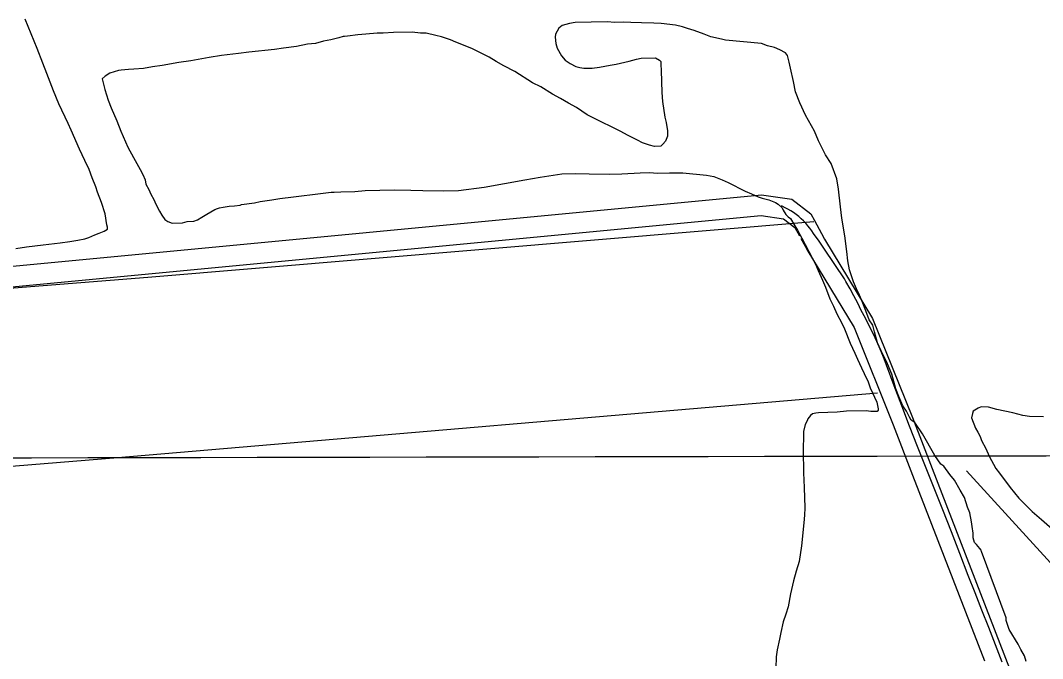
# Model space of a CAD drawing. Extents: x 3329297 to 3367176, y 649250 to 674653.
# Drawn here: x 3349991 to 3351481, y 666490 to 667420 of the extents above; entities that cross this region are included whole.
import ezdxf

# ---------------------------------------------------------------- set-up
doc = ezdxf.new("R2010")
doc.units = 0
for name, color, linetype in [('V-DTCH-CNTR', 7, 'Continuous'), ('V-GRID-MAJR', 7, 'Continuous'), ('V-ROAD-CNTR', 7, 'Continuous'), ('V-SITE-VEGE', 7, 'Continuous'), ('V-TOPO-SHOR', 7, 'Continuous')]:
    doc.layers.add(name, color=color, linetype=linetype)

msp = doc.modelspace()

# ---------------------------------------------------------------- linework, layer by layer
at = {"layer": 'V-DTCH-CNTR'}
for points in [[(3351192.0670000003, 667043.4010000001), (3351163.231, 667086.954), (3351155.33, 667098.213), (3351147.251, 667109.346), (3351144.646, 667113.313), (3351141.86, 667117.16), (3351138.903, 667120.873), (3351135.7800000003, 667124.446), (3351132.495, 667127.875), (3351129.056, 667131.147), (3351125.472, 667134.26), (3351121.7490000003, 667137.205), (3351117.897, 667139.978), (3351113.92, 667142.571), (3351109.83, 667144.98), (3351105.633, 667147.2000000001), (3351101.339, 667149.223), (3351100.1040000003, 667149.504)], [(3351422.213, 666484.639), (3351412.27, 666509.944), (3351402.327, 666535.2490000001), (3351392.384, 666560.558), (3351382.443, 666585.865), (3351372.504, 666611.17), (3351360.464, 666643.095), (3351348.219, 666674.941), (3351335.769, 666706.71), (3351323.117, 666738.3960000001), (3351310.259, 666770.001), (3351298.535, 666799.339), (3351287.006, 666828.754), (3351275.677, 666858.247), (3351264.544, 666887.816), (3351253.61, 666917.457), (3351249.006, 666929.188), (3351244.174, 666940.827), (3351239.122, 666952.371), (3351233.85, 666963.8200000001), (3351228.36, 666975.161), (3351222.6520000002, 666986.397), (3351216.727, 666997.519), (3351211.419, 667008.142), (3351205.926, 667018.6730000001), (3351200.253, 667029.106), (3351194.4020000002, 667039.4400000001), (3351192.0670000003, 667043.4010000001)]]:
    msp.add_lwpolyline(points, dxfattribs=at)
at = {"layer": 'V-GRID-MAJR'}
msp.add_spline([(3333412.313, 666754.8420000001), (3338670.2060000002, 666762.872), (3343928.099, 666771.667), (3349185.99, 666781.226), (3354443.88, 666791.55), (3359701.768, 666802.639), (3364959.654, 666814.493), (3364959.6550000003, 666814.493)], degree=3, dxfattribs=at)
at = {"layer": 'V-ROAD-CNTR'}
for points in [[(3343731.3954997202, 666501.0519711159), (3345606.075750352, 666655.2916626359), (3347624.004714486, 666837.572298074), (3351071.4948194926, 667166.025641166), (3351115.3437317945, 667159.589654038), (3351143.2786759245, 667138.177696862), (3351148.484665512, 667128.5727160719)], [(3343733.8554948, 666471.154030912), (3345608.655745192, 666625.4017224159), (3347626.7767089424, 666807.7003578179), (3351070.728821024, 667135.817701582), (3351103.2777559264, 667131.039711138), (3351119.95072258, 667118.2597366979), (3351126.4747095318, 667106.2217607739)], [(3351148.484665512, 667128.5727160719), (3351158.73564501, 667109.6587538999)], [(3351128.5387054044, 667102.4127683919), (3351137.1136882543, 667086.5918000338)], [(3351158.73564501, 667109.6587538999), (3351163.3206358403, 667101.1977708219), (3351233.017496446, 666985.8590015), (3351291.162380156, 666841.527290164), (3351319.92532263, 666767.1134389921)], [(3351137.1136882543, 667086.5918000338), (3351137.2806879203, 667086.2838006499), (3351206.093550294, 666972.4090284), (3351263.2564359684, 666830.5133121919), (3351291.457379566, 666757.5544581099)], [(3351291.457379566, 666757.5544581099), (3351396.114170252, 666486.791999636)], [(3351319.92532263, 666767.1134389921), (3351432.574097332, 666475.67502187)]]:
    msp.add_lwpolyline(points, dxfattribs=at)
at = {"layer": 'V-SITE-VEGE'}
for p, q in [((3350002.759, 667411.387), (3349998.026, 667422.1190000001)), ((3350015.602, 667379.164), (3350002.759, 667411.387)), ((3350780.554, 667412.729), (3350776.11, 667408.674)), ((3350791.253, 667415.778), (3350780.554, 667412.729)), ((3350799.722, 667417.083), (3350791.253, 667415.778)), ((3350846.137, 667418.037), (3350799.722, 667417.083)), ((3350857.481, 667417.138), (3350846.137, 667418.037)), ((3350870.5, 667417.405), (3350857.481, 667417.1380000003)), ((3350880.699, 667417.0480000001), (3350870.5, 667417.4049999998)), ((3350896.561, 667416.807), (3350880.699, 667417.0480000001)), ((3350914.131, 667416.034), (3350896.561, 667416.807)), ((3350924.897, 667415.688), (3350914.131, 667416.034)), ((3350945.9, 667413.2880000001), (3350924.897, 667415.688)), ((3350956.146, 667410.667), (3350945.9, 667413.2880000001)), ((3350963.551, 667408.553), (3350956.146, 667410.667)), ((3350455.318, 667394.731), (3350443.488, 667391.657)), ((3350461.509, 667396.558), (3350455.318, 667394.731)), ((3350463.774, 667396.603), (3350461.509, 667396.558)), ((3350467.722, 667397.2499999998), (3350463.774, 667396.6029999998)), ((3350482.972, 667399.261), (3350467.722, 667397.2499999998)), ((3350494.846, 667400.072), (3350482.972, 667399.261)), ((3350511.238, 667401.541), (3350494.846, 667400.0720000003)), ((3350519.7290000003, 667401.715), (3350511.238, 667401.541)), ((3350535.001, 667402.595), (3350519.7290000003, 667401.715)), ((3350562.17, 667403.152), (3350535.001, 667402.5949999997)), ((3350574.091, 667401.696), (3350562.17, 667403.152)), ((3350582.595, 667401.305), (3350574.091, 667401.6959999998)), ((3350596.816, 667398.2000000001), (3350582.595, 667401.305)), ((3350604.787, 667396.0970000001), (3350596.816, 667398.2000000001)), ((3350617.898, 667391.837), (3350604.787, 667396.0970000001)), ((3350771.191, 667400.078), (3350770.718, 667395.5380000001)), ((3350770.718, 667395.5380000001), (3350771.469, 667386.492)), ((3350776.11, 667408.674), (3350771.191, 667400.078)), ((3350973.242, 667405.354), (3350963.551, 667408.553)), ((3350987.509, 667399.984), (3350973.242, 667405.354)), ((3350997.214, 667396.2199999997), (3350987.509, 667399.984)), ((3351013.146, 667392.583), (3350997.214, 667396.2199999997)), ((3350393.8510000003, 667382.144), (3350374.651, 667379.4859999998)), ((3350409.6410000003, 667385.3), (3350393.8510000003, 667382.144)), ((3350421.505, 667386.676), (3350409.6410000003, 667385.3)), ((3350432.767, 667389.738), (3350421.505, 667386.676)), ((3350443.488, 667391.657), (3350432.767, 667389.738)), ((3350625.8910000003, 667388.603), (3350617.898, 667391.837)), ((3350634.466, 667384.8150000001), (3350625.8910000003, 667388.603)), ((3350649.876, 667378.902), (3350634.466, 667384.8150000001)), ((3350771.469, 667386.492), (3350773.306, 667379.736)), ((3350773.306, 667379.736), (3350779.7660000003, 667368.541)), ((3351018.829, 667391.567), (3351013.146, 667392.583)), ((3351071.032, 667386.408), (3351018.829, 667391.567)), ((3351080.1580000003, 667383.199), (3351071.032, 667386.408)), ((3351090.404, 667380.577), (3351080.1580000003, 667383.1990000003)), ((3351097.833, 667377.3309999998), (3351090.404, 667380.5769999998)), ((3350023.714, 667357.675), (3350015.602, 667379.164)), ((3350266.203, 667365.936), (3350239.682, 667361.4290000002)), ((3350284.258, 667369.137), (3350266.203, 667365.936)), ((3350309.119, 667371.912), (3350284.258, 667369.1369999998)), ((3350324.366, 667373.9230000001), (3350309.119, 667371.912)), ((3350361.665, 667377.522), (3350324.366, 667373.9230000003)), ((3350374.651, 667379.4859999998), (3350361.665, 667377.5219999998)), ((3350659.024, 667374.562), (3350649.876, 667378.902)), ((3350674.482, 667366.383), (3350659.024, 667374.562)), ((3350684.798, 667360.368), (3350674.482, 667366.383)), ((3350779.7660000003, 667368.541), (3350784.986, 667362.42)), ((3350889.164, 667363.425), (3350895.918, 667365.262)), ((3350895.918, 667365.262), (3350916.863, 667365.693)), ((3350916.863, 667365.693), (3350922.593, 667362.412)), ((3351106.418, 667372.9770000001), (3351097.833, 667377.3309999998)), ((3351109.326, 667369.076), (3351106.418, 667372.9770000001)), ((3351111.79, 667359.4969999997), (3351109.326, 667369.076)), ((3350029.88, 667342.911), (3350023.714, 667357.675)), ((3350170.8340000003, 667349.823), (3350156.6950000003, 667348.9670000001)), ((3350183.806, 667352.354), (3350170.8340000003, 667349.8230000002)), ((3350197.923, 667354.34), (3350183.806, 667352.354)), ((3350222.181, 667358.803), (3350197.923, 667354.34)), ((3350239.682, 667361.429), (3350222.181, 667358.8029999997)), ((3350695.691, 667353.794), (3350684.798, 667360.368)), ((3350711.715, 667345.628), (3350695.691, 667353.794)), ((3350784.986, 667362.42), (3350792.449, 667357.4779999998)), ((3350792.449, 667357.4779999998), (3350800.467, 667353.112)), ((3350800.467, 667353.112), (3350806.73, 667351.541)), ((3350806.73, 667351.541), (3350812.411, 667350.527)), ((3350812.411, 667350.527), (3350824.3000000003, 667350.769)), ((3350824.3000000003, 667350.769), (3350835.031, 667352.12)), ((3350835.031, 667352.12), (3350850.8340000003, 667354.7109999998)), ((3350850.8340000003, 667354.711), (3350859.29, 667356.583)), ((3350859.29, 667356.583), (3350872.262, 667359.112)), ((3350872.262, 667359.112), (3350878.453, 667360.939)), ((3350878.453, 667360.939), (3350889.164, 667363.425)), ((3350922.593, 667362.412), (3350924.336, 667360.181)), ((3350924.336, 667360.181), (3350924.43, 667355.653)), ((3350924.43, 667355.653), (3350925.1720000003, 667347.175)), ((3351113.674, 667350.476), (3351111.79, 667359.4969999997)), ((3351118.032, 667331.311), (3351113.674, 667350.476)), ((3350039.428, 667317.388), (3350029.88, 667342.911)), ((3350114.9930000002, 667339.05), (3350110.545, 667334.995)), ((3350110.545, 667334.995), (3350114.2660000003, 667319.215)), ((3350121.705, 667343.152), (3350114.9930000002, 667339.05)), ((3350134.074, 667347.3690000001), (3350121.705, 667343.152)), ((3350138.037, 667347.451), (3350134.074, 667347.3690000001)), ((3350148.771, 667348.805), (3350138.037, 667347.451)), ((3350156.6950000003, 667348.9670000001), (3350148.771, 667348.805)), ((3350737.536, 667329.1679999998), (3350711.715, 667345.628)), ((3350925.1720000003, 667347.175), (3350925.8310000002, 667314.91)), ((3350749.5500000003, 667323.186), (3350737.536, 667329.1679999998)), ((3350766.753, 667312.78), (3350749.5500000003, 667323.186)), ((3351120.608, 667316.076), (3351118.032, 667331.311)), ((3350047.485, 667298.6020000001), (3350039.428, 667317.388)), ((3350114.2660000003, 667319.215), (3350119.11, 667304.025)), ((3350778.211, 667306.221), (3350766.753, 667312.78)), ((3350790.237, 667299.671), (3350778.211, 667306.221)), ((3350925.8310000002, 667314.91), (3350927.232, 667301.916)), ((3351127.17, 667299.7879999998), (3351120.608, 667316.076)), ((3350060.705, 667269.998), (3350047.485, 667298.6020000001)), ((3350119.11, 667304.025), (3350123.304, 667292.786)), ((3350123.304, 667292.786), (3350131.623, 667273.703)), ((3350801.7, 667293.111), (3350790.237, 667299.671)), ((3350817.201, 667282.671), (3350801.7, 667293.111)), ((3350927.232, 667301.916), (3350930.525, 667279.33)), ((3351135.469, 667281.837), (3351127.17, 667299.7879999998)), ((3350840.665, 667270.694), (3350817.201, 667282.6710000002)), ((3350930.525, 667279.33), (3350932.387, 667271.4389999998)), ((3351148.396, 667258.8829999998), (3351135.469, 667281.837)), ((3350065.419, 667260.167), (3350060.705, 667269.998)), ((3350131.623, 667273.703), (3350137.597, 667258.535)), ((3350850.958, 667265.807), (3350840.665, 667270.694)), ((3350866.404, 667258.1950000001), (3350850.958, 667265.807)), ((3350932.387, 667271.4389999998), (3350934.339, 667259.024)), ((3350077.269, 667232.437), (3350065.419, 667260.167)), ((3350137.597, 667258.535), (3350147.696, 667235.5260000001)), ((3350876.143, 667252.733), (3350866.404, 667258.1950000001)), ((3350890.446, 667245.665), (3350876.143, 667252.733)), ((3350897.884, 667241.854), (3350890.446, 667245.665)), ((3350934.488, 667251.664), (3350931.2460000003, 667244.238)), ((3350934.339, 667259.024), (3350934.488, 667251.664)), ((3351154.347, 667244.848), (3351148.396, 667258.8829999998)), ((3350085.2770000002, 667215.9059999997), (3350077.269, 667232.437)), ((3350147.696, 667235.5260000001), (3350155.933, 667220.405)), ((3350908.1550000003, 667238.1), (3350897.884, 667241.8540000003)), ((3350915.548, 667236.554), (3350908.1550000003, 667238.0999999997)), ((3350924.605, 667236.738), (3350915.548, 667236.554)), ((3350927.378, 667239.628), (3350924.605, 667236.738)), ((3350931.2460000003, 667244.238), (3350927.378, 667239.6280000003)), ((3351164.399, 667224.1020000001), (3351154.347, 667244.848)), ((3350091.4080000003, 667202.946), (3350085.2770000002, 667215.9059999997)), ((3350155.933, 667220.405), (3350165.917, 667203.057)), ((3351172.578, 667211.814), (3351164.399, 667224.1020000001)), ((3350095.717, 667190.853), (3350091.4080000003, 667202.946)), ((3350165.917, 667203.057), (3350169.464, 667195.768)), ((3351180.967, 667189.333), (3351172.578, 667211.814)), ((3350101.407, 667177.432), (3350095.717, 667190.853)), ((3350169.464, 667195.768), (3350173.023, 667187.912)), ((3350173.023, 667187.912), (3350174.2830000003, 667181.708)), ((3350667.04, 667177.0919999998), (3350726.276, 667187.9339999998)), ((3350726.276, 667187.934), (3350748.847, 667191.797)), ((3350748.847, 667191.7969999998), (3350780.464, 667196.4089999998)), ((3350780.464, 667196.409), (3350799.7090000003, 667196.802)), ((3350799.7090000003, 667196.802), (3350820.099, 667196.655)), ((3350820.099, 667196.655), (3350849.556, 667196.1259999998)), ((3350849.556, 667196.126), (3350867.67, 667196.497)), ((3350867.67, 667196.497), (3350894.2490000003, 667198.176)), ((3350894.2490000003, 667198.176), (3350907.835, 667198.455)), ((3350907.835, 667198.455), (3350919.745, 667197.566)), ((3350919.745, 667197.566), (3350937.294, 667197.927)), ((3350937.294, 667197.927), (3350956.549, 667197.757)), ((3350956.549, 667197.757), (3350991.1580000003, 667194.5)), ((3350991.1580000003, 667194.5), (3351001.96, 667192.456)), ((3351001.96, 667192.456), (3351013.953, 667187.6069999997)), ((3351013.953, 667187.6069999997), (3351022.523, 667183.8200000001)), ((3351183.545, 667174.096), (3351180.967, 667189.333)), ((3350103.819, 667169.812), (3350101.407, 667177.432)), ((3350174.2830000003, 667181.708), (3350178.4080000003, 667173.865)), ((3350178.4080000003, 667173.865), (3350181.375, 667167.131)), ((3350478.591, 667170.963), (3350493.855, 667172.408)), ((3350493.855, 667172.408), (3350536.308, 667173.279)), ((3350536.308, 667173.279), (3350560.1040000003, 667172.634)), ((3350560.1040000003, 667172.634), (3350577.663, 667172.429)), ((3350577.663, 667172.429), (3350607.117, 667171.8979999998)), ((3350607.117, 667171.898), (3350629.7600000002, 667172.363)), ((3350629.7600000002, 667172.363), (3350667.04, 667177.0919999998)), ((3351022.523, 667183.8200000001), (3351047.6950000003, 667171.311)), ((3351047.6950000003, 667171.311), (3351056.8340000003, 667167.534)), ((3351186.333, 667148.672), (3351183.545, 667174.096)), ((3350109.546, 667154.589), (3350103.819, 667169.812)), ((3350181.375, 667167.131), (3350185.502, 667159.2889999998)), ((3350185.502, 667159.2889999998), (3350188.471, 667152.553)), ((3350332.268, 667154.37), (3350340.724, 667156.246)), ((3350340.724, 667156.246), (3350357.659, 667158.855)), ((3350357.659, 667158.855), (3350369.5100000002, 667160.796)), ((3350369.5100000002, 667160.796), (3350389.286, 667162.902)), ((3350389.286, 667162.902), (3350428.829, 667167.678)), ((3350428.829, 667167.6779999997), (3350444.076, 667169.6889999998)), ((3350444.076, 667169.6889999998), (3350448.6040000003, 667169.7809999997)), ((3350448.6040000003, 667169.7809999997), (3350458.216, 667170.545)), ((3350458.216, 667170.545), (3350478.591, 667170.9629999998)), ((3351056.8340000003, 667167.534), (3351066.549, 667163.203)), ((3351066.549, 667163.203), (3351072.257, 667161.054)), ((3351072.257, 667161.054), (3351081.938, 667158.4230000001)), ((3351081.938, 667158.4230000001), (3351091.6410000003, 667154.656)), ((3350114.85, 667138.002), (3350109.546, 667154.589)), ((3350188.471, 667152.553), (3350193.786, 667141.903)), ((3350193.786, 667141.903), (3350197.298, 667136.312)), ((3350262.961, 667137.66), (3350274.707, 667144.6950000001)), ((3350274.707, 667144.6950000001), (3350278.647, 667145.909)), ((3350278.647, 667145.909), (3350281.453, 667147.099)), ((3350281.453, 667147.099), (3350286.536, 667147.769)), ((3350286.536, 667147.769), (3350295.557, 667149.6550000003)), ((3350295.557, 667149.655), (3350303.481, 667149.8169999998)), ((3350303.481, 667149.8169999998), (3350311.382, 667151.1089999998)), ((3350311.382, 667151.109), (3350313.6350000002, 667151.7240000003)), ((3350313.6350000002, 667151.724), (3350332.268, 667154.37)), ((3351091.6410000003, 667154.656), (3351095.649, 667152.475)), ((3351095.649, 667152.475), (3351101.427, 667146.929)), ((3351101.427, 667146.929), (3351102.629, 667143.5559999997)), ((3351102.629, 667143.5559999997), (3351106.719, 667137.412)), ((3351188.379, 667131.7270000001), (3351186.333, 667148.672)), ((3350116.978, 667122.255), (3350114.85, 667138.002)), ((3350197.298, 667136.312), (3350201.953, 667130.179)), ((3350201.953, 667130.179), (3350205.986, 667126.865)), ((3350205.986, 667126.865), (3350212.259, 667124.7270000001)), ((3350227.541, 667125.04), (3350234.299, 667126.877)), ((3350234.299, 667126.877), (3350243.911, 667127.6410000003)), ((3350243.911, 667127.6410000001), (3350249.537, 667129.456)), ((3350249.537, 667129.456), (3350255.681, 667133.546)), ((3350255.681, 667133.546), (3350262.961, 667137.66)), ((3351106.719, 667137.412), (3351110.184, 667134.086)), ((3351110.184, 667134.0859999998), (3351113.639, 667131.326)), ((3351113.639, 667131.326), (3351120.086, 667120.696)), ((3351192.864, 667106.336), (3351188.379, 667131.7270000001)), ((3350105.951, 667109.8420000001), (3350113.556, 667113.1599999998)), ((3350113.556, 667113.1599999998), (3350118.0100000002, 667115.955)), ((3350117.955, 667118.665), (3350116.978, 667122.255)), ((3350118.0100000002, 667115.955), (3350117.955, 667118.665)), ((3350212.259, 667124.7270000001), (3350227.541, 667125.04)), ((3351120.086, 667120.696), (3351123.613, 667114.54)), ((3351123.613, 667114.54), (3351130.08, 667102.783)), ((3350049.384, 667096.051), (3350063.3370000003, 667097.691)), ((3350063.3370000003, 667097.691), (3350075.0270000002, 667099.733)), ((3350075.0270000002, 667099.733), (3350084.912, 667101.742)), ((3350084.912, 667101.742), (3350091.1890000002, 667103.678)), ((3350091.1890000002, 667103.6779999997), (3350099.684, 667107.46)), ((3350099.684, 667107.46), (3350105.951, 667109.8420000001)), ((3351130.08, 667102.783), (3351150.116, 667064.686)), ((3351195.6040000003, 667083.175), (3351192.864, 667106.336)), ((3349984.5870000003, 667087.502), (3350000.326, 667090.0829999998)), ((3350000.326, 667090.0829999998), (3350024.6350000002, 667092.835)), ((3350024.6350000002, 667092.835), (3350049.384, 667096.051)), ((3351197.015, 667069.611), (3351195.6040000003, 667083.175)), ((3351199.546, 667056.639), (3351197.015, 667069.611)), ((3351150.116, 667064.686), (3351153.698, 667055.699)), ((3351153.698, 667055.699), (3351160.215, 667041.676)), ((3351205.566, 667039.209), (3351199.546, 667056.639)), ((3351160.215, 667041.676), (3351164.384, 667031.567)), ((3351209.737, 667029.1020000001), (3351205.566, 667039.209)), ((3351164.384, 667031.567), (3351170.971, 667014.1510000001)), ((3351213.897, 667019.56), (3351209.737, 667029.1020000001)), ((3351170.971, 667014.1510000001), (3351176.285, 667003.5)), ((3351218.044, 667010.584), (3351213.897, 667019.56)), ((3351223.42, 666997.104), (3351218.044, 667010.584)), ((3351176.285, 667003.5), (3351181.045, 666992.27)), ((3351181.045, 666992.27), (3351188.119, 666978.8250000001)), ((3351228.227, 666983.611), (3351223.42, 666997.104)), ((3351188.119, 666978.8250000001), (3351192.254, 666970.416)), ((3351233.482, 666975.7919999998), (3351228.227, 666983.611)), ((3351192.254, 666970.416), (3351200.607, 666949.635)), ((3351235.944, 666966.216), (3351233.482, 666975.7919999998)), ((3351240.23, 666950.448), (3351235.944, 666966.216)), ((3351200.607, 666949.635), (3351207.136, 666935.045)), ((3351245.569, 666938.664), (3351240.23, 666950.448)), ((3351207.136, 666935.045), (3351211.273, 666926.636)), ((3351255.021, 666919.605), (3351245.569, 666938.664)), ((3351211.273, 666926.636), (3351217.2, 666913.734)), ((3351260.997, 666904.4379999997), (3351255.021, 666919.605)), ((3351217.2, 666913.734), (3351220.772, 666905.312)), ((3351220.772, 666905.312), (3351226.674, 666893.5430000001)), ((3351267.096, 666883.044), (3351260.997, 666904.4379999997)), ((3351226.674, 666893.5430000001), (3351229.691, 666884.5439999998)), ((3351229.691, 666884.5439999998), (3351239.177, 666863.785)), ((3351271.292, 666871.805), (3351267.096, 666883.044)), ((3351239.177, 666863.785), (3351241.074, 666854.198)), ((3351277.2290000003, 666858.3349999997), (3351271.292, 666871.805)), ((3351282.486, 666850.5160000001), (3351277.2290000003, 666858.3349999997)), ((3351142.745, 666844.253), (3351138.8740000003, 666839.643)), ((3351145.528, 666846.576), (3351142.745, 666844.253)), ((3351150.6010000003, 666847.8089999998), (3351145.528, 666846.576)), ((3351154.5500000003, 666848.46), (3351150.6010000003, 666847.8089999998)), ((3351181.721, 666849.017), (3351154.5500000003, 666848.46)), ((3351195.2830000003, 666850.428), (3351181.721, 666849.017)), ((3351223.5840000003, 666851.0079999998), (3351195.2830000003, 666850.4279999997)), ((3351230.398, 666850.014), (3351223.5840000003, 666851.008)), ((3351240.021, 666850.213), (3351230.398, 666850.014)), ((3351241.1210000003, 666851.933), (3351240.021, 666850.213)), ((3351241.074, 666854.198), (3351241.1210000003, 666851.933)), ((3351287.1890000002, 666842.1190000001), (3351282.486, 666850.5160000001)), ((3351378.556, 666847.336), (3351377.327, 666841.126)), ((3351379.742, 666850.715), (3351378.556, 666847.336)), ((3351387.168, 666855.1299999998), (3351379.742, 666850.715)), ((3351391.1550000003, 666856.769), (3351387.168, 666855.1299999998)), ((3351401.911, 666856.609), (3351391.1550000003, 666856.769)), ((3351414.3140000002, 666853.0209999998), (3351401.911, 666856.609)), ((3351437.454, 666848.136), (3351414.3140000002, 666853.0210000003)), ((3351452.122, 666844.52), (3351437.454, 666848.1359999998)), ((3351461.719, 666842.674), (3351452.122, 666844.5200000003)), ((3351135.088, 666831.0699999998), (3351132.466, 666820.824)), ((3351137.801, 666836.79), (3351135.088, 666831.0699999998)), ((3351138.8740000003, 666839.643), (3351137.801, 666836.79)), ((3351289.546, 666837.636), (3351287.1890000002, 666842.1190000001)), ((3351294.711, 666834.345), (3351289.546, 666837.636)), ((3351305.813, 666817.584), (3351294.711, 666834.345)), ((3351377.327, 666841.126), (3351383.324, 666825.746)), ((3351482.099, 666842.365), (3351461.719, 666842.6739999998)), ((3351132.556, 666816.296), (3351131.8910000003, 666793.631)), ((3351132.466, 666820.824), (3351132.556, 666816.296)), ((3351324.012, 666786.248), (3351305.813, 666817.584)), ((3351383.324, 666825.746), (3351386.633, 666820.034)), ((3351386.633, 666820.034), (3351389.937, 666813.757)), ((3351389.937, 666813.757), (3351392.1180000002, 666808.061)), ((3351392.1180000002, 666808.061), (3351398.162, 666796.076)), ((3351131.8910000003, 666793.631), (3351132.565, 666760.8009999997)), ((3351332.769, 666773.4029999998), (3351324.012, 666786.248)), ((3351398.162, 666796.076), (3351403.093, 666785.2440000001)), ((3351403.093, 666785.2440000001), (3351413.007, 666766.974)), ((3351336.789, 666770.652), (3351332.769, 666773.403)), ((3351345.534, 666758.375), (3351336.789, 666770.652)), ((3351132.565, 666760.8009999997), (3351133.5700000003, 666739.304)), ((3351352.501, 666750.023), (3351345.534, 666758.375)), ((3351413.007, 666766.974), (3351417.998, 666760.103)), ((3351417.998, 666760.103), (3351433.541, 666739.484)), ((3351133.5700000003, 666739.304), (3351134.176, 666709.87)), ((3351360.728, 666735.468), (3351352.501, 666750.023)), ((3351433.541, 666739.484), (3351446.328, 666724.001)), ((3351367.1750000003, 666724.841), (3351360.728, 666735.468)), ((3351371.429, 666710.773), (3351367.1750000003, 666724.841)), ((3351134.176, 666709.87), (3351133.83, 666699.103)), ((3351375.001, 666702.351), (3351371.429, 666710.773)), ((3351446.328, 666724.001), (3351465.852, 666704.4529999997)), ((3351133.83, 666699.103), (3351132.929, 666687.759)), ((3351377.5300000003, 666689.377), (3351375.001, 666702.351)), ((3351465.852, 666704.453), (3351479.264, 666692.925)), ((3351132.929, 666687.759), (3351129.6520000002, 666654.281)), ((3351378.234, 666682.596), (3351377.5300000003, 666689.377)), ((3351379.5640000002, 666672.997), (3351378.234, 666682.596)), ((3351479.264, 666692.925), (3351498.821, 666675.6410000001)), ((3351379.705, 666666.204), (3351379.5640000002, 666672.997)), ((3351381.542, 666659.448), (3351379.705, 666666.204)), ((3351129.6520000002, 666654.281), (3351126.154, 666631.558)), ((3351384.4420000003, 666656.11), (3351381.542, 666659.448)), ((3351389.65, 666650.553), (3351384.4420000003, 666656.11)), ((3351391.397, 666648.323), (3351389.65, 666650.553)), ((3351392.007, 666646.072), (3351391.397, 666648.323)), ((3351427.968, 666549.411), (3351392.007, 666646.072)), ((3351126.154, 666631.558), (3351121.917, 666617.314)), ((3351121.917, 666617.314), (3351117.667, 666603.636)), ((3351117.667, 666603.636), (3351113.535, 666584.299)), ((3351113.535, 666584.299), (3351109.953, 666565.537)), ((3351109.953, 666565.537), (3351106.778, 666554.713)), ((3351106.778, 666554.713), (3351103.039, 666543.877)), ((3351428.048, 666545.446), (3351427.968, 666549.411)), ((3351432.279, 666532.511), (3351428.048, 666545.446)), ((3351103.039, 666543.877), (3351099.399, 666527.948)), ((3351445.173, 666511.2569999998), (3351432.279, 666532.511)), ((3351097.335, 666518.277), (3351094.251, 666502.925)), ((3351099.399, 666527.948), (3351097.335, 666518.277)), ((3351094.251, 666502.925), (3351092.762, 666492.702)), ((3351449.298, 666503.411), (3351445.173, 666511.2569999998)), ((3351454.588, 666493.894), (3351449.298, 666503.411)), ((3351092.762, 666492.702), (3351091.965, 666476.263)), ((3351457.017, 666486.0149999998), (3351454.588, 666493.894))]:
    msp.add_line(p, q, dxfattribs=at)
at = {"layer": 'V-TOPO-SHOR'}
for points in [[(3344799.9907700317, 666579.0735950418), (3344830.795043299, 666552.7707728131), (3345964.141664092, 666647.1766768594), (3347918.8388201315, 666866.1533103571), (3350176.761686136, 667046.1615247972), (3351147.5740050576, 667127.0796847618)], [(3351240.310701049, 666876.8250180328), (3350133.3250341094, 666782.4689410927), (3348516.607, 666650.764)], [(3351292.7706069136, 665544.9497460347), (3352100.593413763, 665495.9935394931), (3352472.031037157, 665482.2718708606), (3351825.1117182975, 666252.7199564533), (3351554.0811166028, 666562.3183870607), (3351369.7972108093, 666763.9026238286)]]:
    msp.add_lwpolyline(points, dxfattribs=at)

doc.saveas('drawing.dxf')
